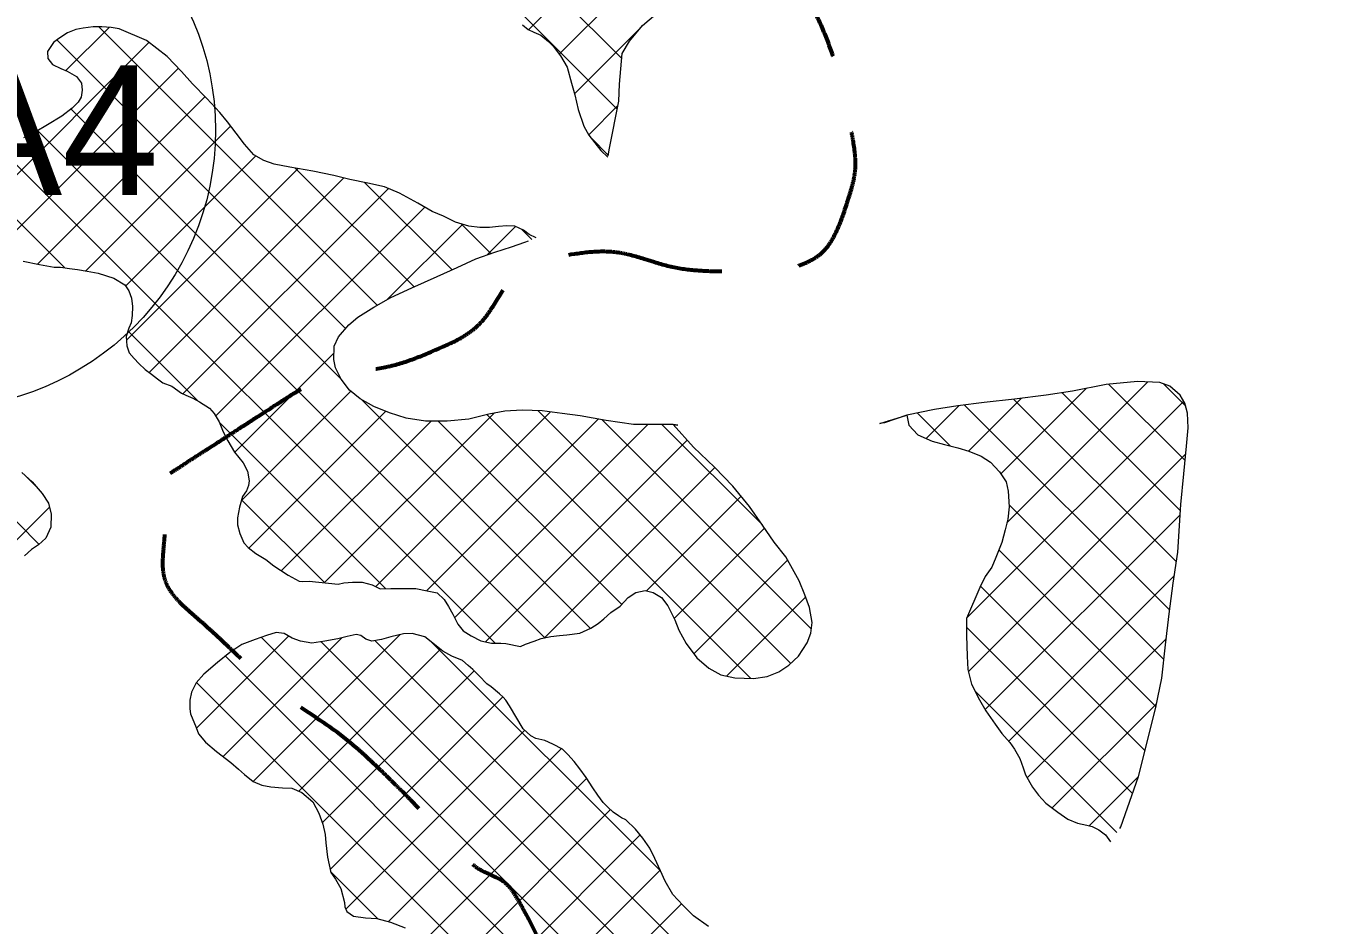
# Model space of a CAD drawing. Extents: x -1643653 to 4543381, y 1624270 to 13878484.
# Drawn here: x 747873 to 752870, y 8935316 to 8938782 of the extents above; entities that cross this region are included whole.
import ezdxf
from ezdxf.enums import TextEntityAlignment as Align

# ---------------------------------------------------------------- set-up
doc = ezdxf.new("R2010")
doc.units = 0
doc.header["$LTSCALE"] = 200
doc.linetypes.add('MEDIUM_DASHED', pattern=[4.5, 3, -1.5])
for name, color, linetype, lineweight in [('1', 7, 'Continuous', 13), ('10', 7, 'MEDIUM_DASHED', 60), ('29', 7, 'Continuous', 13), ('45', 7, 'Continuous', 13)]:
    doc.layers.add(name, color=color, linetype=linetype, lineweight=lineweight)

msp = doc.modelspace()

# ---------------------------------------------------------------- linework, layer by layer
at = {"layer": '1', "lineweight": 25}
msp.add_spline([(814781, 9009175.5), (814787.2, 9009173.4), (814796.9, 9009173.4), (814799.4, 9009172.4), (814805.1, 9009174.5), (814805.6, 9009176.5), (814811.7, 9009179.5), (814811.7, 9009179.5), (814801.5, 9009181), (814790.7, 9009181.5), (814784.1, 9009183.1), (814777.4, 9009185.1), (814778.4, 9009175.5)], degree=3, dxfattribs=at)
at = {"layer": '10'}
for points in [[(748428.7, 8937057.8), (748568.6, 8937148.3), (748708.4, 8937238.8), (748848.3, 8937329.4), (749030.7, 8937447.4), (749270.9, 8937454.9), (749465.4, 8937539.2), (749644.3, 8937616.8), (749748.6, 8937866), (749946.7, 8937897.2), (750151.5, 8937929.4), (750357.8, 8937840), (750563.7, 8937835.5), (750653.6, 8937833.5), (750744.1, 8937817.7), (750834, 8937851.6), (750948, 8937894.7), (751009.1, 8938011), (751043.8, 8938123.2), (751073.8, 8938220), (751064.4, 8938323), (751043.8, 8938419.4), (750996.5, 8938641.1), (750911.9, 8938852.4), (750784.7, 8939049), (750625.7, 8939294.4), (750166, 8939169.6), (750031.8, 8939444), (749904.6, 8939704.2), (749874.5, 8939968.8), (749871.4, 8940234), (749868.3, 8940500.5), (749897, 8940771.6), (749982.5, 8941036.4), (750007.4, 8941113.5), (750119.1, 8941136.5), (750142.9, 8941209.2), (750187.9, 8941346.2), (750189.4, 8941516.7), (750142.9, 8941653.6), (750072.1, 8941862), (749901.7, 8942042.3), (749846.7, 8942262.3), (749811.1, 8942404.7), (749791.8, 8942550), (749772.7, 8942694.3), (749745.7, 8942897.4), (749833.2, 8943109.7), (749772.7, 8943311.5), (749686.1, 8943600.2), (749223.6, 8943490.5), (748941.6, 8943614.3)], [(753774.9, 8926261.4), (753812.7, 8926399.9), (753812, 8926558.8), (753709.5, 8926687.3), (753566, 8926867.3), (753376.7, 8926916.9), (753227, 8927050.3), (753014.8, 8927239.4), (752804.9, 8927430.3), (752597.6, 8927630.5), (752376.7, 8927843.7), (752192.2, 8928091.3), (752017.6, 8928334.1), (751956, 8928419.6), (752103.6, 8928574.9), (752029.9, 8928655), (751955.6, 8928735.8), (751801.6, 8928688.1), (751721.4, 8928753.8), (751652.2, 8928810.4), (751601.3, 8928901.2), (751523.9, 8928951.3), (751367.8, 8929052.4), (751185.2, 8929119.1), (751030.2, 8929222.8), (750931.1, 8929289.2), (750854.8, 8929393), (750746.4, 8929445), (750665, 8929484.1), (750582.4, 8929520.3), (750499.6, 8929556.1), (750413.3, 8929593.4), (750326.8, 8929630.1), (750240.4, 8929667.2), (750059.5, 8929745.1), (749875.6, 8929807.6), (749709.7, 8929926.4), (749552.8, 8930038.9), (749714.4, 8930314.8), (749771.5, 8930481.9), (749848.6, 8930707.8), (750077.8, 8930926.7), (750119.5, 8931152.3), (750152, 8931328.4), (750058.1, 8931532.9), (749922, 8931707.8), (749753.2, 8931924.7), (749391.3, 8931773.6), (749243.2, 8931979.4), (749032.7, 8932271.9), (748906.3, 8932592.6), (748823.6, 8932929.9), (748786.3, 8933082.2), (748758.3, 8933247.9), (748811.3, 8933399), (748934, 8933748.4), (749210.7, 8934002.5), (749514.7, 8934226), (749629.1, 8934310.1), (749795.5, 8934228.1), (749909.7, 8934329.8), (749982.5, 8934394.6), (750061.5, 8934468.6), (750045.4, 8934552), (750025.6, 8934654.5), (749991.4, 8934758.2), (749959, 8934860.6), (749901, 8935043.9), (749870.4, 8935232.4), (749773.9, 8935403.7), (749725.3, 8935490), (749619.5, 8935521), (749551.8, 8935588.9), (749459.7, 8935681.1), (749373.5, 8935781.5), (749280.2, 8935872.8), (749090.8, 8936058.2), (748862, 8936191), (748663.2, 8936378.9), (748545.5, 8936490.1), (748390.4, 8936617), (748404, 8936773.9), (748412.2, 8936868.5), (748420.5, 8936963.2), (748428.7, 8937057.8)]]:
    msp.add_open_spline(points, degree=3, dxfattribs=at)
at = {"layer": '29'}
for p, q in [((749809, 8938766.8), (751553.7, 8940511.5)), ((749927.2, 8938672.9), (751660.7, 8940406.4)), ((750168.3, 8938655.5), (749536.5, 8939287.3)), ((750150.7, 8938461), (749550.4, 8939061.3)), ((748026.1, 8938609.1), (748192.6, 8938775.6)), ((749226.4, 8937705.2), (748153.9, 8938777.7)), ((749986.5, 8938520.1), (750244.4, 8938778)), ((747596, 8937966.8), (748346.5, 8938717.4)), ((749104, 8937615.5), (747992, 8938727.5)), ((747744.5, 8937903.2), (748459.8, 8938618.6)), ((747917.2, 8937863.8), (748562, 8938508.7)), ((749086.8, 8937420.6), (748046.4, 8938461)), ((750040.8, 8938362.2), (750153.4, 8938474.9)), ((749872, 8936423.2), (747917.1, 8938378.1)), ((748102.9, 8937837.4), (748661.4, 8938395.9)), ((749680.4, 8936402.7), (747773.8, 8938309.3)), ((750115.7, 8938283.8), (750051, 8938348.6)), ((748021.8, 8937849.1), (747595, 8938276)), ((748256.5, 8937778.8), (748758.1, 8938280.5)), ((748259.6, 8937569.8), (748921.3, 8938231.5)), ((749368.1, 8937775.6), (748910.3, 8938233.4)), ((748347.8, 8937445.9), (749097.5, 8938195.6)), ((749514.2, 8937841.6), (749177.4, 8938178.4)), ((748477.5, 8937363.5), (749268.9, 8938154.9)), ((748603.5, 8937277.4), (749409.2, 8938083.1)), ((749264.8, 8937726.5), (749555.4, 8938017.1)), ((749663.8, 8937904.1), (749549, 8938019)), ((749649.9, 8937899.4), (749758.9, 8938008.5)), ((749821.7, 8937958.4), (749782.8, 8937997.3)), ((747923.6, 8936783), (746952.5, 8937754.1)), ((748533.7, 8937337.2), (748265.8, 8937605.2)), ((748677.1, 8937138.7), (749059.9, 8937521.6)), ((751652.3, 8936866.5), (752195.2, 8937409.4)), ((748702.7, 8936952.3), (749124.1, 8937373.7)), ((751628.7, 8937055), (751958.4, 8937384.8)), ((752320.4, 8936912.2), (751864.9, 8937367.7)), ((752338.5, 8937106.3), (752043.9, 8937400.8)), ((752340.9, 8937315.9), (752254.2, 8937402.7)), ((750047.7, 8936459.6), (749166.7, 8937340.7)), ((751340.7, 8937191.3), (751467.3, 8937317.9)), ((752279.3, 8936529.1), (751487.8, 8937320.5)), ((751496.9, 8936498.9), (752333.2, 8937335.2)), ((751504.5, 8937142.9), (751708.2, 8937346.7)), ((752305.1, 8936715.4), (751677.4, 8937343.1)), ((748731.9, 8936769.3), (749258.7, 8937296.1)), ((748856.4, 8936681.7), (749433.4, 8937258.7)), ((749022.2, 8936635.3), (749676.1, 8937289.2)), ((749220.1, 8936621.1), (749893, 8937294)), ((749415.4, 8936604.3), (750077.2, 8937266.1)), ((750168, 8936551.5), (749461.1, 8937258.4)), ((750665.5, 8936266.1), (749648.2, 8937283.4)), ((750819.2, 8936324.5), (749844.6, 8937299.1)), ((750899.1, 8936456.7), (750092.6, 8937263.3)), ((751194.2, 8937256.9), (751197.5, 8937260.2)), ((751433, 8937163.2), (751306.3, 8937289.9)), ((749258.3, 8936612.6), (748618.3, 8937252.6)), ((749523.7, 8936500.5), (750268.1, 8937244.9)), ((750709.8, 8936858.2), (750323.1, 8937244.9)), ((750366.7, 8937244.9), (750383.6, 8937243.2)), ((749643.3, 8936408), (750420.5, 8937185.2)), ((751503.6, 8936293.5), (752340.6, 8937130.5)), ((749870.4, 8936422.9), (750526.8, 8937079.3)), ((747910.8, 8937007.9), (747873.9, 8937044.8)), ((750263.5, 8936603.9), (750628.2, 8936968.6)), ((746645.5, 8935609.3), (747963.2, 8936926.9)), ((749023.6, 8936635.2), (748703.6, 8936955.2)), ((752256.9, 8936339.3), (751660.7, 8936935.5)), ((751568.7, 8936146.5), (752319.5, 8936897.3)), ((750369.7, 8936497.9), (750718.1, 8936846.3)), ((752226.6, 8936157.5), (751621.3, 8936762.8)), ((750445.6, 8936361.7), (750806.7, 8936722.8)), ((751658.9, 8936024.6), (752297.3, 8936663)), ((752183.8, 8935988.2), (751549.7, 8936622.2)), ((750571.8, 8936275.8), (750876.7, 8936580.6)), ((752136.1, 8935823.7), (751496.2, 8936463.6)), ((748529.1, 8936074.7), (748884.4, 8936430)), ((748631.9, 8935965.4), (749090.1, 8936423.5)), ((748748.6, 8935869.9), (749314.8, 8936436.1)), ((751212.8, 8933992.5), (748780.4, 8936424.8)), ((751277.7, 8934139.7), (749009.8, 8936407.5)), ((751325.1, 8934304.4), (749217.3, 8936412.2)), ((751730.4, 8935883.9), (752266.3, 8936419.9)), ((748923.5, 8935832.6), (749470, 8936379.2)), ((750317.2, 8935524.4), (749436.8, 8936404.8)), ((751121.2, 8933871.9), (748641, 8936352.1)), ((749014.6, 8935711.6), (749599.4, 8936296.5)), ((751004.2, 8933776.8), (748529.8, 8936251.2)), ((752075.4, 8935672.3), (751530, 8936217.7)), ((749044.7, 8935529.6), (749710.5, 8936195.4)), ((751826.3, 8935767.7), (752229.2, 8936170.6)), ((749105.1, 8935377.9), (749794.4, 8936067.2)), ((749268.9, 8935329.6), (749935.6, 8935996.2)), ((749394.8, 8935243.3), (750033.4, 8935881.9)), ((751969.1, 8935698.4), (752158.9, 8935888.2)), ((749472.5, 8935108.9), (750124.6, 8935761)), ((749513.6, 8934937.9), (750239, 8935663.3)), ((749228.8, 8935340.1), (749046.1, 8935522.7)), ((749596.7, 8934808.9), (750315.7, 8935527.8)), ((749055.1, 8934055.1), (750397.8, 8935397.8))]:
    msp.add_line(p, q, dxfattribs=at)
for points in [[(750115.1, 8938280.4), (750120.7, 8938310.7), (750156.7, 8938491.2), (750159.9, 8938556.7), (750169.9, 8938674.9), (750198, 8938722.5), (750248.4, 8938782.7), (750358.8, 8938876.8), (750480.3, 8938964.2), (750586.1, 8939035.5), (750726.9, 8939136), (750870.8, 8939222.9), (750991.7, 8939280.4), (751099.9, 8939328.8), (751180.2, 8939375.7)], [(748232.4, 8938770.9), (748201.4, 8938775), (748164.4, 8938777.7), (748131.4, 8938777.8), (748092.8, 8938773.3), (748064.9, 8938767.3), (748032.4, 8938754.7), (747999.3, 8938733), (747978.5, 8938717.3), (747956.1, 8938682.4), (747956.5, 8938656), (747974.7, 8938633.1), (748006.6, 8938617.3), (748031, 8938607), (748066.9, 8938587.1), (748086.6, 8938560.7), (748089.6, 8938533.8), (748086, 8938507.4), (748073.7, 8938488.2), (748050.8, 8938464.4), (748010.7, 8938433.6), (747955.8, 8938400.7), (747907.5, 8938372.5), (747863.8, 8938350.3)], [(749838, 8937964.4), (749811.2, 8937977.7), (749789.9, 8937994), (749756, 8938009.8), (749725.5, 8938010.4), (749693.5, 8938008.5), (749658.5, 8938004.6), (749621, 8938004.7), (749579.4, 8938009.8), (749528.2, 8938025.2), (749481.1, 8938048.7), (749438, 8938066.6), (749382.8, 8938098.2), (749312.3, 8938137.5), (749253.6, 8938161), (749190.2, 8938175.9), (749120.7, 8938189.8), (749058.8, 8938205.2), (748977.7, 8938221.7), (748888.9, 8938237.2), (748829.1, 8938249), (748789.6, 8938262.8), (748750.6, 8938284.8), (748714.1, 8938325.5), (748682.8, 8938368.2), (748649.4, 8938411.4), (748620.1, 8938447.5), (748569, 8938501.4), (748514.4, 8938557.9), (748471.4, 8938606.3), (748417.3, 8938663.8), (748336.5, 8938725), (748232.4, 8938770.9)], [(749786.1, 8938786.1), (749807.9, 8938767.3), (749829.2, 8938757.6), (749856, 8938746.3), (749885.9, 8938721.9), (749904.1, 8938703.1), (749932.4, 8938665.9), (749958.2, 8938622.7), (749974.8, 8938561.3), (749987.8, 8938515.6), (750000.3, 8938459.2), (750022.5, 8938394.7), (750041.7, 8938360.7), (750087.7, 8938301.2), (750114.2, 8938275.3)], [(750383.6, 8937243.2), (750366.7, 8937244.9), (750213.5, 8937244.8), (750108.5, 8937260.4), (750008.1, 8937278.9), (749938.1, 8937287.2), (749862, 8937298.6), (749784.3, 8937300.9), (749717.3, 8937297), (749656.4, 8937285.5), (749578.7, 8937265.5), (749495, 8937258.1), (749411.8, 8937258.8), (749337.2, 8937269.2), (749273.8, 8937289.7), (749213.5, 8937315.2), (749160.8, 8937343.8), (749118.8, 8937377.9), (749087, 8937420.1), (749065.8, 8937463.3), (749059.3, 8937496.3), (749060.5, 8937547.1), (749076.8, 8937583.6), (749116.5, 8937630.1), (749151.1, 8937658.9), (749213.1, 8937697.8), (749278.7, 8937734.2), (749359, 8937771.5), (749457, 8937815.9), (749534.3, 8937850.7), (749605.4, 8937884.4), (749678.5, 8937909.1), (749743.6, 8937930.7), (749795, 8937948.5), (749808.7, 8937953.6)], [(747861.9, 8937874.3), (747925, 8937862.3), (747981.6, 8937852.1)], [(747981.6, 8937852.1), (748005.9, 8937851.1), (748040.4, 8937846.9), (748070.8, 8937842.8), (748107.9, 8937836.6), (748151.5, 8937828.3), (748211.3, 8937809.3), (748253.3, 8937783.3), (748269.5, 8937760), (748279.6, 8937732), (748283, 8937699.5), (748281.4, 8937665.6), (748278.3, 8937636.6), (748269.6, 8937616.9), (748258.8, 8937583.9), (748260.8, 8937548.9), (748269.8, 8937522), (748289, 8937499.6), (748307.2, 8937480.3), (748332.1, 8937457.9), (748356.9, 8937439), (748379.6, 8937421.2), (748399.4, 8937406.4), (748434.4, 8937393.1), (748472.3, 8937365.6), (748488.6, 8937359), (748515.9, 8937346.7), (748541.8, 8937332.9), (748579.2, 8937308), (748597.4, 8937287.1), (748617.1, 8937255.6), (748632.2, 8937217.5), (748650.4, 8937181.9), (748676.7, 8937139.2), (748709.5, 8937097.5), (748726.2, 8937065), (748733.2, 8937028.4), (748730.1, 8937009.7), (748722.4, 8936989.9), (748707.1, 8936967.6), (748695.3, 8936926.6), (748687.6, 8936885.5), (748687.5, 8936859.1), (748697.1, 8936825.1), (748711.7, 8936789), (748728.9, 8936771.7), (748758.8, 8936747.8), (748796.7, 8936724.8), (748828.1, 8936700.9), (748882.3, 8936664.2), (748924.9, 8936641.7), (748937.1, 8936640.2), (748963.4, 8936641.1), (749075, 8936630.1), (749097.9, 8936635.6), (749130.9, 8936638.1), (749167.9, 8936637.5), (749207, 8936627.7), (749237.4, 8936612.4), (749278, 8936612.8), (749309.9, 8936613.7), (749341.4, 8936613.1), (749374.9, 8936613), (749418, 8936603.8), (749456.5, 8936596.5), (749484.3, 8936570.6), (749500.5, 8936544.1), (749516.7, 8936514.2), (749536.3, 8936476.1), (749557.1, 8936450.6), (749587.5, 8936430.2), (749625.5, 8936411.8), (749666, 8936403.1), (749702.6, 8936402), (749721.8, 8936401.4), (749778.1, 8936389.6)], [(752086.5, 8935688.5), (752090.4, 8935694.3), (752159, 8935888.4), (752191.9, 8936020.8), (752226.3, 8936155.6), (752248.4, 8936267.7), (752263.5, 8936395.5), (752277.5, 8936515.7), (752293.1, 8936634.4), (752310.7, 8936753.1), (752321.9, 8936937.3), (752333.9, 8937055), (752343.4, 8937162), (752350.7, 8937232), (752348.3, 8937289.4), (752337.8, 8937327.4), (752319.6, 8937358.4), (752280.1, 8937393.1), (752241.6, 8937407.4), (752154.8, 8937411.2), (752034, 8937399.9), (751904.1, 8937373.9), (751803.5, 8937357.9), (751681.7, 8937343.6), (751564, 8937330.2), (751462.4, 8937317.3), (751373.1, 8937303.4), (751266, 8937281.9), (751180.6, 8937252.2), (751161.8, 8937248.9), (751266, 8937281.9)], [(751266, 8937281.9), (751274.5, 8937242.8), (751308.3, 8937205.6), (751363.6, 8937181.1), (751411.8, 8937168.8), (751462.5, 8937155.4), (751505.6, 8937142.6), (751552.2, 8937123.7), (751588.7, 8937099.8), (751623.6, 8937062.6), (751649.3, 8937024), (751656.8, 8936988.4), (751661.2, 8936928.6), (751655.5, 8936879.9), (751645.7, 8936838.8), (751632.9, 8936790.1), (751608.9, 8936733.3), (751593.6, 8936695.3), (751567.6, 8936659.9), (751547.2, 8936616.8), (751496.6, 8936498.2), (751495.9, 8936432.3), (751498.7, 8936352.1), (751501.6, 8936301.3), (751516.1, 8936245), (751546.9, 8936184.5), (751571.1, 8936142.3), (751606.5, 8936090.4), (751632.8, 8936054.3), (751663.6, 8936019.2), (751681.8, 8935993.8), (751702, 8935957.7), (751714.1, 8935921.7), (751724.2, 8935894.8), (751750.9, 8935848), (751773.2, 8935817), (751802.5, 8935785.9), (751847.6, 8935751.3), (751886.6, 8935724.3), (751923.6, 8935709), (751959.6, 8935700.7), (751980.3, 8935695.6), (752006.2, 8935683.3), (752031.5, 8935664), (752051.2, 8935637)], [(749778.1, 8936389.6), (749797.7, 8936398.5), (749830.5, 8936410.2), (749857.6, 8936420.3), (749895.2, 8936427.9), (749928.5, 8936431.8), (749956.4, 8936435.2), (750006.4, 8936441.7), (750049.3, 8936460.3), (750076.8, 8936478), (750098.6, 8936496.7), (750126.6, 8936521), (750161.7, 8936544.8), (750192.7, 8936578.2), (750222.7, 8936597.3), (750257.8, 8936605.4), (750289.2, 8936597.2), (750321.1, 8936578.8), (750345.9, 8936546.8), (750372.1, 8936492.9), (750387.7, 8936452.8), (750416, 8936400.9), (750457.4, 8936346), (750503, 8936306.8), (750550.1, 8936280.8), (750603.3, 8936268.4), (750675.9, 8936265.7), (750727.7, 8936274.2), (750773.4, 8936292.3), (750812, 8936317.6), (750848.7, 8936353), (750882.3, 8936403.6), (750897.1, 8936441.1), (750902.3, 8936482.2), (750891.3, 8936539.6), (750873.7, 8936588.8), (750851.6, 8936642.2), (750800.1, 8936734.7), (750755.6, 8936792.2), (750710.1, 8936857.8), (750660.1, 8936929.9), (750595.9, 8937007.8), (750525, 8937081.1), (750444.9, 8937158), (750366.7, 8937244.9)], [(747856.5, 8937060.4), (747896.9, 8937024.3), (747935.4, 8936979), (747959.6, 8936941.9), (747969.6, 8936899.8), (747969, 8936849.5), (747949.6, 8936806.9), (747921.6, 8936781.2), (747894.2, 8936764), (747866.7, 8936739.2)], [(750184.2, 8935722.2), (750167.4, 8935729.8), (750155.3, 8935737), (750135, 8935751.2), (750114.3, 8935770.6), (750096.6, 8935788.4), (750076.3, 8935816.3), (750057.1, 8935845.3), (750031.4, 8935885), (750006.1, 8935918.5), (749984.4, 8935946), (749960.1, 8935974), (749939.3, 8935994.3), (749902.4, 8936013.2), (749871.5, 8936027), (749837.5, 8936035.7), (749817.7, 8936044.9), (749788.4, 8936072.9), (749735.8, 8936161.4), (749721.2, 8936182.7), (749711.1, 8936194.9), (749696.9, 8936207.7), (749665, 8936233.6), (749648.3, 8936245.3), (749618.5, 8936276.9), (749594.7, 8936301.3), (749576, 8936316.1), (749554.7, 8936335.4), (749513.2, 8936352.8), (749479.2, 8936372.2), (749446.3, 8936397.2), (749409.8, 8936426.7), (749361.2, 8936439.5), (749326.7, 8936439.1), (749278.9, 8936427.1), (749242.4, 8936416.5), (749204.8, 8936410), (749182, 8936417.7), (749162.2, 8936431.5), (749145, 8936435.6), (749110, 8936428.6), (749074.4, 8936419.6), (749024.2, 8936409.6), (748974.4, 8936402.6), (748930.8, 8936409.8), (748898.9, 8936422.1), (748866.9, 8936439.4), (748837, 8936443.6), (748799.9, 8936431.5), (748755.8, 8936416.4), (748704.4, 8936396.8), (748658.7, 8936366), (748610.9, 8936328.6), (748558.5, 8936283), (748528.5, 8936249.6), (748510.1, 8936214.2), (748503.9, 8936182.2), (748503.8, 8936149.7), (748506.3, 8936129.9)], [(748506.3, 8936129.9), (748528, 8936077.6), (748537, 8936053.7), (748564.3, 8936021.2), (748606.8, 8935984.5), (748661.5, 8935942.8), (748690.9, 8935916.3), (748714.7, 8935896.9), (748748.6, 8935869.9), (748781.5, 8935854.6), (748815.5, 8935848.4), (748861.2, 8935844.8), (748897.2, 8935844.1), (748935.7, 8935827.3), (748978.2, 8935790.6), (749000.9, 8935746.9), (749017, 8935705.3), (749025.5, 8935665.2), (749027.5, 8935632.7), (749034.4, 8935577.3), (749046.9, 8935518.9), (749064.6, 8935493.5), (749085.8, 8935456.4), (749100.4, 8935403.1), (749101.3, 8935386.4), (749109.4, 8935368.1), (749134.7, 8935350.7), (749180.4, 8935344), (749224, 8935341.3), (749276.7, 8935327.5), (749333.5, 8935305)], [(750502.1, 8935310.2), (750444.9, 8935351), (750402.9, 8935392.2), (750365, 8935434.4), (750335.2, 8935485.8), (750317, 8935524.9), (750295.3, 8935572.7), (750276.2, 8935611.8), (750249.9, 8935650.4), (750220.6, 8935685), (750184.2, 8935722.2)]]:
    msp.add_lwpolyline(points, dxfattribs=at)
at = {"layer": '45'}
msp.add_circle((747529.1, 8938380), 1073.6, dxfattribs=at)

# ---------------------------------------------------------------- texts
msp.add_text('ASA4', height=500, dxfattribs=at).set_placement((747529.2, 8938130), align=Align.CENTER)

doc.saveas('drawing.dxf')
